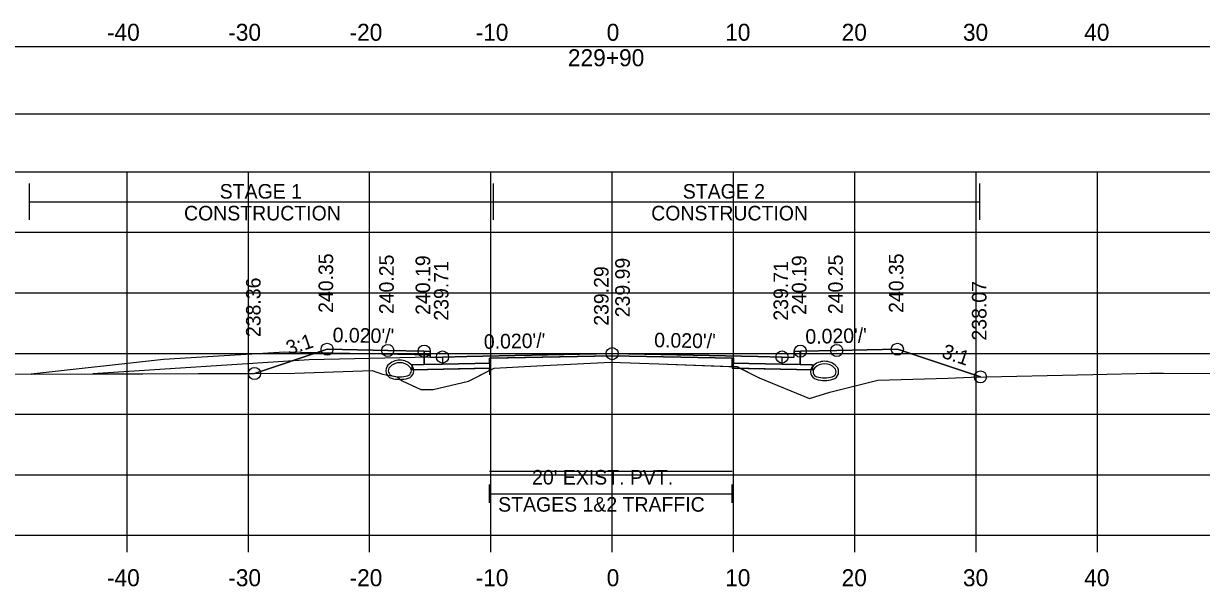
# Model space of a CAD drawing. Extents: x 1369627 to 1374022, y 380035 to 398173.
# Drawn here: x 1372050 to 1372147.1, y 386975.4 to 387021.8 of the extents above; entities that cross this region are included whole.
import ezdxf

# ---------------------------------------------------------------- set-up
doc = ezdxf.new("R2010")
doc.units = 0
for name, color, linetype in [('Default', 7, 'Continuous'), ('R_Alt Surface', 7, 'Continuous'), ('R_Axis', 7, 'Continuous'), ('R_Axis Annot', 7, 'Continuous'), ('R_Drive', 7, 'Continuous'), ('R_Exist Surface', 7, 'Continuous'), ('R_Fin Surface', 7, 'Continuous'), ('R_Grid', 7, 'Continuous'), ('R_MOT', 7, 'Continuous'), ('R_No Plot', 7, 'Continuous'), ('R_Xsect Elev', 7, 'Continuous'), ('R_Xsect Slope', 7, 'Continuous'), ('T_Vehicle Path Lt Minor', 7, 'Continuous'), ('T_Vehicle Path Rt', 7, 'Continuous')]:
    doc.layers.add(name, color=color, linetype=linetype)

msp = doc.modelspace()

# ---------------------------------------------------------------- linework, layer by layer
at = {"layer": 'Default'}
for p, q in [((1372088.42, 386982.257), (1372088.42, 386983.757)), ((1372108.42, 386982.257), (1372108.42, 386983.757)), ((1372088.42, 386983.007), (1372108.42, 386983.007))]:
    msp.add_line(p, q, dxfattribs=at)
for points in [[(1371948.53, 387014.339), (1372248.53, 387014.339), (1372248.53, 387019.861), (1371948.53, 387019.861)], [(1372083.02, 386994.764), (1372083.52, 386994.764), (1372083.53, 386994.264), (1372084.53, 386994.284), (1372084.53, 386993.697), (1372083.03, 386993.667)], [(1372113.53, 386994.264), (1372113.54, 386994.764), (1372114.04, 386994.764), (1372114.03, 386993.667), (1372112.53, 386993.697), (1372112.53, 386994.284)]]:
    msp.add_lwpolyline(points, close=True, dxfattribs=at)
at = {"layer": 'R_Alt Surface'}
msp.add_lwpolyline([(1372083.03, 386994.765), (1372083.03, 386993.667), (1372084.53, 386993.697), (1372088.42, 386993.775), (1372088.42, 386994.192), (1372098.53, 386994.394), (1372108.42, 386994.196), (1372108.42, 386993.78), (1372112.53, 386993.697), (1372114.03, 386993.667), (1372114.031, 386994.765)], dxfattribs=at)
for points in [[(1372082.03, 386993.647), (1372083.03, 386993.667), (1372084.53, 386993.697), (1372088.42, 386993.775), (1372088.42, 386993.359), (1372082.03, 386993.231)], [(1372115.03, 386993.647), (1372114.03, 386993.667), (1372112.53, 386993.697), (1372108.42, 386993.78), (1372108.42, 386993.363), (1372115.03, 386993.231)]]:
    msp.add_lwpolyline(points, close=True, dxfattribs=at)
at = {"layer": 'R_Axis'}
for p, q in [((1371948.53, 386979.575), (1372248.53, 386979.575)), ((1372058.53, 386978.175), (1372058.53, 386979.575)), ((1372068.53, 386978.175), (1372068.53, 386979.575)), ((1372078.53, 386978.175), (1372078.53, 386979.575)), ((1372088.53, 386978.175), (1372088.53, 386979.575)), ((1372098.53, 386978.175), (1372098.53, 386979.575)), ((1372108.53, 386978.175), (1372108.53, 386979.575)), ((1372118.53, 386978.175), (1372118.53, 386979.575)), ((1372128.53, 386978.175), (1372128.53, 386979.575)), ((1372138.53, 386978.175), (1372138.53, 386979.575))]:
    msp.add_line(p, q, dxfattribs=at)
at = {"layer": 'R_Drive'}
for p, q in [((1372061.532, 386994.074), (1372050.635, 386992.872)), ((1372071.529, 386994.674), (1372061.532, 386994.074)), ((1372083.526, 386994.434), (1372071.529, 386994.674)), ((1372083.53, 386994.264), (1372083.526, 386994.434))]:
    msp.add_line(p, q, dxfattribs=at)
for centre, radius, start, end in [((1372081.02, 386992.668), 1.354, 43.64848, 136.35152), ((1372081.02, 386992.668), 1.146, 43.64848, 136.35152), ((1372116.04, 386992.579), 1.354, 43.64848, 136.35152), ((1372080.507, 386993.157), 0.646, 136.35152, 253.95293), ((1372080.507, 386993.157), 0.438, 136.35152, 253.95293), ((1372081.532, 386993.157), 0.438, 286.04707, 43.64848), ((1372081.532, 386993.157), 0.646, 286.04707, 43.64848), ((1372115.527, 386993.068), 0.646, 136.35152, 253.95293), ((1372115.527, 386993.068), 0.438, 136.35152, 253.95293), ((1372116.04, 386992.579), 1.146, 43.64848, 136.35152), ((1372116.552, 386993.068), 0.438, 286.04707, 43.64848), ((1372116.552, 386993.068), 0.646, 286.04707, 43.64848), ((1372081.02, 386994.939), 2.5, 253.95293, 286.04707), ((1372081.02, 386994.939), 2.292, 253.95293, 286.04707), ((1372116.04, 386994.85), 2.5, 253.95293, 286.04707), ((1372116.04, 386994.85), 2.292, 253.95293, 286.04707)]:
    msp.add_arc(centre, radius, start, end, dxfattribs=at)
at = {"layer": 'R_Exist Surface'}
msp.add_lwpolyline([(1372048.571, 386992.866), (1372072.366, 386992.941), (1372078.73, 386993.185), (1372079.58, 386992.87), (1372080.799, 386992.655), (1372081.217, 386992.322), (1372082.74, 386991.617), (1372083.775, 386991.605), (1372086.69, 386992.287), (1372088.806, 386993.368), (1372092.307, 386993.558), (1372098.42, 386993.868), (1372102.375, 386993.723), (1372108.862, 386993.476), (1372110.595, 386992.596), (1372110.615, 386992.586), (1372110.656, 386992.57), (1372114.799, 386990.852), (1372116.483, 386991.377), (1372120.423, 386992.385), (1372126.198, 386992.549), (1372128.126, 386992.627), (1372138.167, 386992.836), (1372142.913, 386992.939), (1372143.969, 386992.954), (1372164.849, 386992.863)], dxfattribs=at)
at = {"layer": 'R_Fin Surface'}
msp.add_lwpolyline([(1372069.038, 386992.93), (1372075.02, 386994.924), (1372080.02, 386994.824), (1372083.02, 386994.764), (1372083.52, 386994.764), (1372083.53, 386994.264), (1372084.53, 386994.284), (1372086.53, 386994.324), (1372098.53, 386994.564), (1372110.53, 386994.324), (1372112.53, 386994.284), (1372113.53, 386994.264), (1372113.54, 386994.764), (1372114.04, 386994.764), (1372117.04, 386994.824), (1372122.04, 386994.924), (1372128.886, 386992.642)], dxfattribs=at)
at = {"layer": 'R_Grid'}
for p, q in [((1371948.53, 387009.575), (1372248.53, 387009.575)), ((1372058.53, 386979.575), (1372058.53, 387009.575)), ((1372068.53, 386979.575), (1372068.53, 387009.575)), ((1372078.53, 386979.575), (1372078.53, 387009.575)), ((1372088.53, 386979.575), (1372088.53, 387009.575)), ((1372098.53, 386979.575), (1372098.53, 387009.575)), ((1372108.53, 386979.575), (1372108.53, 387009.575)), ((1372118.53, 386979.575), (1372118.53, 387009.575)), ((1372128.53, 386979.575), (1372128.53, 387009.575)), ((1372138.53, 386979.575), (1372138.53, 387009.575)), ((1371948.53, 387004.575), (1372248.53, 387004.575)), ((1371948.53, 386999.575), (1372248.53, 386999.575)), ((1371948.53, 386994.575), (1372248.53, 386994.575)), ((1371948.53, 386989.575), (1372248.53, 386989.575)), ((1371948.53, 386984.575), (1372248.53, 386984.575)), ((1371948.53, 386979.575), (1372248.53, 386979.575))]:
    msp.add_line(p, q, dxfattribs=at)
at = {"layer": 'R_MOT'}
for p, q in [((1372050.488, 387005.598), (1372050.488, 387008.598)), ((1372088.729, 387005.598), (1372088.729, 387008.598)), ((1372128.84, 387005.598), (1372128.84, 387008.598)), ((1372050.488, 387007.098), (1372128.84, 387007.098))]:
    msp.add_line(p, q, dxfattribs=at)
at = {"layer": 'R_No Plot'}
for p, q in [((1372073.53, 386994.064), (1372055.715, 386992.888)), ((1372083.53, 386994.264), (1372073.53, 386994.064))]:
    msp.add_line(p, q, dxfattribs=at)
for points in [[(1372083.02, 386994.764), (1372083.03, 386993.667), (1372084.53, 386993.697), (1372088.53, 386993.777), (1372088.53, 386994.194), (1372098.53, 386994.394), (1372108.53, 386994.194), (1372108.53, 386993.777), (1372112.53, 386993.697), (1372114.03, 386993.667), (1372114.04, 386994.764)], [(1372088.42, 386984.868), (1372108.42, 386984.868)]]:
    msp.add_lwpolyline(points, dxfattribs=at)
for points in [[(1372098.53, 386994.564), (1372086.53, 386994.324), (1372084.53, 386994.284), (1372084.53, 386993.697), (1372088.53, 386993.777), (1372088.53, 386994.194), (1372098.53, 386994.394), (1372108.53, 386994.194), (1372108.53, 386993.777), (1372112.53, 386993.697), (1372112.53, 386994.284), (1372110.53, 386994.324)], [(1372088.53, 386993.777), (1372084.53, 386993.697), (1372083.03, 386993.667), (1372082.03, 386993.647), (1372082.03, 386993.23), (1372088.53, 386993.36)], [(1372108.53, 386993.777), (1372112.53, 386993.697), (1372114.03, 386993.667), (1372115.03, 386993.647), (1372115.03, 386993.23), (1372108.53, 386993.36)]]:
    msp.add_lwpolyline(points, close=True, dxfattribs=at)
for centre in [(1372075.02, 386994.924), (1372080.02, 386994.824), (1372083.02, 386994.764), (1372084.53, 386994.284), (1372098.53, 386994.564), (1372112.53, 386994.284), (1372114.04, 386994.764), (1372117.04, 386994.824), (1372122.04, 386994.924), (1372069.038, 386992.93), (1372128.886, 386992.642)]:
    msp.add_circle(centre, 0.5, dxfattribs=at)
at = {"layer": 'R_Xsect Elev'}
msp.add_line((1372098.53, 386993.864), (1372098.53, 387003.864), dxfattribs=at)
at = {"layer": 'T_Vehicle Path Lt Minor'}
for p, q in [((1372061.532, 386994.074), (1372050.635, 386992.872)), ((1372071.529, 386994.674), (1372061.532, 386994.074)), ((1372069.038, 386992.93), (1372074.114, 386994.622)), ((1372074.114, 386994.622), (1372071.529, 386994.674)), ((1372050.635, 386992.872), (1372069.038, 386992.93))]:
    msp.add_line(p, q, dxfattribs=at)
at = {"layer": 'T_Vehicle Path Rt'}
for p, q in [((1372083.03, 386993.667), (1372083.02, 386994.764)), ((1372114.04, 386994.764), (1372114.03, 386993.667)), ((1372088.42, 386993.775), (1372088.42, 386992.82)), ((1372088.42, 386993.171), (1372088.42, 386993.359)), ((1372108.42, 386993.493), (1372108.42, 386993.78)), ((1372108.42, 386993.493), (1372108.42, 386993.363)), ((1372108.42, 386993.363), (1372109.111, 386993.349)), ((1372109.111, 386993.349), (1372110.595, 386992.596))]:
    msp.add_line(p, q, dxfattribs=at)
for points in [[(1372083.02, 386994.764), (1372080.02, 386994.824), (1372075.02, 386994.924), (1372069.038, 386992.93)], [(1372128.886, 386992.642), (1372122.04, 386994.924), (1372117.04, 386994.824), (1372114.04, 386994.764)], [(1372108.42, 386993.78), (1372108.42, 386994.196), (1372098.53, 386994.394), (1372088.42, 386994.192), (1372088.42, 386993.775)], [(1372088.42, 386993.171), (1372088.806, 386993.368), (1372092.307, 386993.558), (1372098.42, 386993.868), (1372102.375, 386993.723), (1372108.42, 386993.493)], [(1372069.038, 386992.93), (1372072.366, 386992.941), (1372078.73, 386993.185), (1372079.58, 386992.87), (1372080.799, 386992.655), (1372081.217, 386992.322), (1372082.74, 386991.617), (1372083.775, 386991.605), (1372086.69, 386992.287), (1372088.42, 386993.171)], [(1372088.42, 386993.359), (1372082.03, 386993.231), (1372082.03, 386993.647), (1372083.03, 386993.667)], [(1372088.42, 386993.775), (1372088.42, 386993.359), (1372088.42, 386993.171)], [(1372109.111, 386993.349), (1372108.862, 386993.476), (1372108.42, 386993.493)], [(1372114.03, 386993.667), (1372115.03, 386993.647), (1372115.03, 386993.231), (1372109.111, 386993.349)], [(1372110.595, 386992.596), (1372110.615, 386992.586), (1372110.656, 386992.57), (1372114.799, 386990.852), (1372116.483, 386991.377), (1372120.423, 386992.385), (1372126.198, 386992.549), (1372128.126, 386992.627), (1372128.886, 386992.642)]]:
    msp.add_lwpolyline(points, dxfattribs=at)

# ---------------------------------------------------------------- texts
at = {"layer": 'R_Axis Annot'}
for s, height, p in [('-40', 1.4, (1372056.871, 387020.375)), ('-30', 1.4, (1372066.871, 387020.375)), ('-20', 1.4, (1372076.871, 387020.375)), ('-10', 1.4, (1372087.268, 387020.375)), ('0', 1.4, (1372098.072, 387020.375)), ('10', 1.4, (1372107.841, 387020.375)), ('20', 1.4, (1372117.444, 387020.375)), ('30', 1.4, (1372127.444, 387020.375)), ('40', 1.4, (1372137.444, 387020.375)), ('229+90', 1.4, (1372094.875, 387018.275)), ("20' EXIST. PVT.", 1.2, (1372091.923, 386983.765)), ('STAGES 1&2 TRAFFIC', 1.2, (1372089.127, 386981.525)), ('-40', 1.4, (1372056.871, 386975.375)), ('-30', 1.4, (1372066.871, 386975.375)), ('-20', 1.4, (1372076.871, 386975.375)), ('-10', 1.4, (1372087.268, 386975.375)), ('0', 1.4, (1372098.072, 386975.375)), ('10', 1.4, (1372107.841, 386975.375)), ('20', 1.4, (1372117.444, 386975.375)), ('30', 1.4, (1372127.444, 386975.375)), ('40', 1.4, (1372137.444, 386975.375))]:
    msp.add_text(s, height=height, dxfattribs=at).set_placement(p)
at = {"layer": 'R_MOT'}
for s, p in [('STAGE 1', (1372066.169, 387007.354)), ('STAGE 2', (1372104.348, 387007.354)), ('CONSTRUCTION', (1372063.226, 387005.554)), ('CONSTRUCTION', (1372101.745, 387005.554))]:
    msp.add_text(s, height=1.2, dxfattribs=at).set_placement(p)
at = {"layer": 'R_Xsect Elev'}
for s, p in [('240.35', (1372075.52, 386997.924)), ('240.25', (1372080.52, 386997.824)), ('240.19', (1372083.52, 386997.764)), ('240.19', (1372114.54, 386997.764)), ('240.25', (1372117.54, 386997.824)), ('240.35', (1372122.54, 386997.924)), ('239.71', (1372085.03, 386997.284)), ('239.29', (1372098.23, 386996.864)), ('239.99', (1372099.981, 386997.564)), ('239.71', (1372113.03, 386997.284)), ('238.36', (1372069.538, 386995.93)), ('238.07', (1372129.386, 386995.642))]:
    msp.add_text(s, height=1.2, rotation=90, dxfattribs=at).set_placement(p)
at = {"layer": 'R_Xsect Slope'}
for s, rotation, p in [("0.020'/'", 358.85424, (1372075.47, 386995.515)), ("0.020'/'", 1.14576, (1372114.466, 386995.373)), ('3:1', 18.43323, (1372071.871, 386994.402)), ("0.020'/'", 1.14576, (1372087.956, 386994.953)), ("0.020'/'", 358.85424, (1372101.98, 386995.095)), ('3:1', 341.56677, (1372125.621, 386994.258))]:
    msp.add_text(s, height=1.2, rotation=rotation, dxfattribs=at).set_placement(p)

doc.saveas('drawing.dxf')
